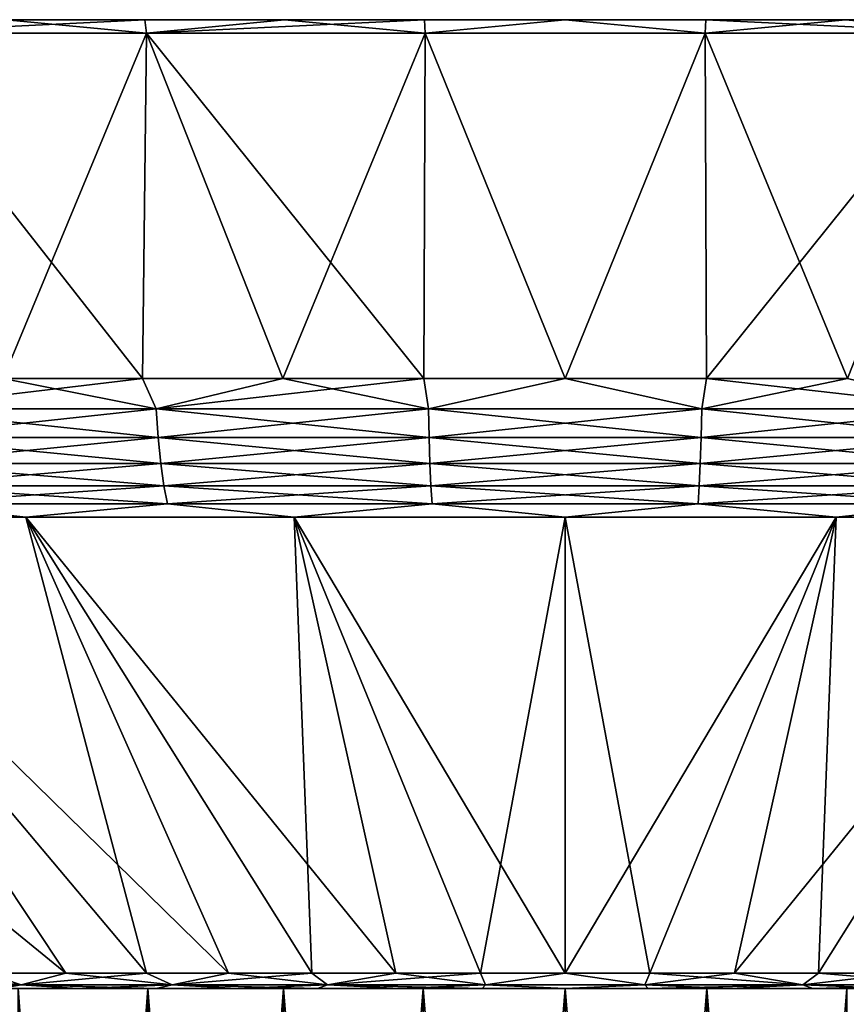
# Model space of a CAD drawing. Header units: metres. Extents: x -92 to 264, y -100 to 50.
# Tile 291 of 656: x 54 to 63, y 39 to 50. Entities that reach past the tile are written whole.
import ezdxf

# ---------------------------------------------------------------- set-up
doc = ezdxf.new("R2010")
doc.units = ezdxf.units.M
doc.layers.add('solid_21062050_01', color=7, linetype='CONTINUOUS')

msp = doc.modelspace()

# ---------------------------------------------------------------- linework, layer by layer
at = {"layer": 'solid_21062050_01'}
for points in [[(91.61116, 49.5, -1.553396), (28.388844, 49.5, -1.553396), (28.350693, 49.5)], [(91.649307, 49.5), (91.61116, 49.5, -1.553396), (28.350693, 49.5)], [(28.388844, 49.5, 1.553396), (91.649307, 49.5), (28.350693, 49.5)], [(91.496895, 49.5, -3.102191), (28.503105, 49.5, -3.102191), (28.388844, 49.5, -1.553396)], [(91.61116, 49.5, -1.553396), (91.496895, 49.5, -3.102191), (28.388844, 49.5, -1.553396)], [(28.388844, 49.5, 1.553396), (91.61116, 49.5, 1.553396), (91.649307, 49.5)], [(28.388844, 49.5, 1.553396), (28.503105, 49.5, 3.102191), (91.61116, 49.5, 1.553396)], [(91.306778, 49.5, -4.643701), (28.693224, 49.5, -4.643701), (28.503105, 49.5, -3.102191)], [(91.496895, 49.5, -3.102191), (91.306778, 49.5, -4.643701), (28.503105, 49.5, -3.102191)], [(28.503105, 49.5, 3.102191), (91.496895, 49.5, 3.102191), (91.61116, 49.5, 1.553396)], [(28.503105, 49.5, 3.102191), (28.693224, 49.5, 4.643701), (91.496895, 49.5, 3.102191)], [(91.041183, 49.5, -6.174417), (28.958813, 49.5, -6.174417), (28.693224, 49.5, -4.643701)], [(91.306778, 49.5, -4.643701), (91.041183, 49.5, -6.174417), (28.693224, 49.5, -4.643701)], [(28.693224, 49.5, 4.643701), (91.306778, 49.5, 4.643701), (91.496895, 49.5, 3.102191)], [(28.693224, 49.5, 4.643701), (28.958813, 49.5, 6.174417), (91.306778, 49.5, 4.643701)], [(90.700752, 49.5, -7.690368), (29.299246, 49.5, -7.690368), (28.958813, 49.5, -6.174417)], [(91.041183, 49.5, -6.174417), (90.700752, 49.5, -7.690368), (28.958813, 49.5, -6.174417)], [(28.958813, 49.5, 6.174417), (91.041183, 49.5, 6.174417), (91.306778, 49.5, 4.643701)], [(28.958813, 49.5, 6.174417), (29.299246, 49.5, 7.690368), (91.041183, 49.5, 6.174417)], [(90.286476, 49.5, -9.187353), (29.713526, 49.5, -9.187353), (29.299246, 49.5, -7.690368)], [(90.700752, 49.5, -7.690368), (90.286476, 49.5, -9.187353), (29.299246, 49.5, -7.690368)], [(29.299246, 49.5, 7.690368), (90.700752, 49.5, 7.690368), (91.041183, 49.5, 6.174417)], [(29.299246, 49.5, 7.690368), (29.713526, 49.5, 9.187353), (90.700752, 49.5, 7.690368)], [(89.799278, 49.5, -10.66214), (30.200722, 49.5, -10.66214), (29.713526, 49.5, -9.187353)], [(90.286476, 49.5, -9.187353), (89.799278, 49.5, -10.66214), (29.713526, 49.5, -9.187353)], [(29.713526, 49.5, 9.187353), (90.286476, 49.5, 9.187353), (90.700752, 49.5, 7.690368)], [(29.713526, 49.5, 9.187353), (30.200722, 49.5, 10.66214), (90.286476, 49.5, 9.187353)], [(89.240181, 49.5, -12.11158), (30.759817, 49.5, -12.11158), (30.200722, 49.5, -10.66214)], [(89.799278, 49.5, -10.66214), (89.240181, 49.5, -12.11158), (30.200722, 49.5, -10.66214)], [(30.200722, 49.5, 10.66214), (89.799278, 49.5, 10.66214), (90.286476, 49.5, 9.187353)], [(30.200722, 49.5, 10.66214), (30.759817, 49.5, 12.11158), (89.799278, 49.5, 10.66214)], [(88.610535, 49.5, -13.53201), (31.389465, 49.5, -13.53201), (30.759817, 49.5, -12.11158)], [(89.240181, 49.5, -12.11158), (88.610535, 49.5, -13.53201), (30.759817, 49.5, -12.11158)], [(30.759817, 49.5, 12.11158), (89.240181, 49.5, 12.11158), (89.799278, 49.5, 10.66214)], [(30.759817, 49.5, 12.11158), (31.389465, 49.5, 13.53201), (89.240181, 49.5, 12.11158)], [(87.912155, 49.5, -14.919439), (32.087849, 49.5, -14.919439), (31.389465, 49.5, -13.53201)], [(88.610535, 49.5, -13.53201), (87.912155, 49.5, -14.919439), (31.389465, 49.5, -13.53201)], [(31.389465, 49.5, 13.53201), (88.610535, 49.5, 13.53201), (89.240181, 49.5, 12.11158)], [(31.389465, 49.5, 13.53201), (32.087849, 49.5, 14.919439), (88.610535, 49.5, 13.53201)], [(87.146599, 49.5, -16.270844), (32.853401, 49.5, -16.270844), (32.087849, 49.5, -14.919439)], [(87.912155, 49.5, -14.919439), (87.146599, 49.5, -16.270844), (32.087849, 49.5, -14.919439)], [(32.087849, 49.5, 14.919439), (87.912155, 49.5, 14.919439), (88.610535, 49.5, 13.53201)], [(32.087849, 49.5, 14.919439), (32.853401, 49.5, 16.270844), (87.912155, 49.5, 14.919439)], [(86.315498, 49.5, -17.583323), (33.684502, 49.5, -17.583323), (32.853401, 49.5, -16.270844)], [(87.146599, 49.5, -16.270844), (86.315498, 49.5, -17.583323), (32.853401, 49.5, -16.270844)], [(32.853401, 49.5, 16.270844), (87.146599, 49.5, 16.270844), (87.912155, 49.5, 14.919439)], [(32.853401, 49.5, 16.270844), (33.684502, 49.5, 17.583323), (87.146599, 49.5, 16.270844)], [(85.420837, 49.5, -18.853619), (34.579159, 49.5, -18.853619), (33.684502, 49.5, -17.583323)], [(86.315498, 49.5, -17.583323), (85.420837, 49.5, -18.853619), (33.684502, 49.5, -17.583323)], [(33.684502, 49.5, 17.583323), (86.315498, 49.5, 17.583323), (87.146599, 49.5, 16.270844)], [(33.684502, 49.5, 17.583323), (34.579159, 49.5, 18.853619), (86.315498, 49.5, 17.583323)], [(84.465179, 49.5, -20.078167), (35.534817, 49.5, -20.078167), (34.579159, 49.5, -18.853619)], [(85.420837, 49.5, -18.853619), (84.465179, 49.5, -20.078167), (34.579159, 49.5, -18.853619)], [(34.579159, 49.5, 18.853619), (85.420837, 49.5, 18.853619), (86.315498, 49.5, 17.583323)], [(34.579159, 49.5, 18.853619), (35.534817, 49.5, 20.078167), (85.420837, 49.5, 18.853619)], [(83.450676, 49.5, -21.254269), (36.54932, 49.5, -21.254269), (35.534817, 49.5, -20.078167)], [(84.465179, 49.5, -20.078167), (83.450676, 49.5, -21.254269), (35.534817, 49.5, -20.078167)], [(35.534817, 49.5, 20.078167), (84.465179, 49.5, 20.078167), (85.420837, 49.5, 18.853619)], [(35.534817, 49.5, 20.078167), (36.54932, 49.5, 21.254269), (84.465179, 49.5, 20.078167)], [(82.379517, 49.5, -22.379364), (37.620483, 49.5, -22.379364), (36.54932, 49.5, -21.254269)], [(83.450676, 49.5, -21.254269), (82.379517, 49.5, -22.379364), (36.54932, 49.5, -21.254269)], [(36.54932, 49.5, 21.254269), (83.450676, 49.5, 21.254269), (84.465179, 49.5, 20.078167)], [(36.54932, 49.5, 21.254269), (37.620483, 49.5, 22.379364), (83.450676, 49.5, 21.254269)], [(81.25425, 49.5, -23.450691), (38.74575, 49.5, -23.450691), (37.620483, 49.5, -22.379364)], [(82.379517, 49.5, -22.379364), (81.25425, 49.5, -23.450691), (37.620483, 49.5, -22.379364)], [(37.620483, 49.5, 22.379364), (82.379517, 49.5, 22.379364), (83.450676, 49.5, 21.254269)], [(37.620483, 49.5, 22.379364), (38.74575, 49.5, 23.450691), (82.379517, 49.5, 22.379364)], [(80.078033, 49.5, -24.465288), (39.921963, 49.5, -24.465288), (38.74575, 49.5, -23.450691)], [(81.25425, 49.5, -23.450691), (80.078033, 49.5, -24.465288), (38.74575, 49.5, -23.450691)], [(38.74575, 49.5, 23.450691), (81.25425, 49.5, 23.450691), (82.379517, 49.5, 22.379364)], [(38.74575, 49.5, 23.450691), (39.921963, 49.5, 24.465288), (81.25425, 49.5, 23.450691)], [(78.853554, 49.5, -25.420895), (41.146446, 49.5, -25.420895), (39.921963, 49.5, -24.465288)], [(80.078033, 49.5, -24.465288), (78.853554, 49.5, -25.420895), (39.921963, 49.5, -24.465288)], [(39.921963, 49.5, 24.465288), (80.078033, 49.5, 24.465288), (81.25425, 49.5, 23.450691)], [(39.921963, 49.5, 24.465288), (41.146446, 49.5, 25.420895), (80.078033, 49.5, 24.465288)], [(77.583488, 49.5, -26.315386), (42.416512, 49.5, -26.315386), (41.146446, 49.5, -25.420895)], [(78.853554, 49.5, -25.420895), (77.583488, 49.5, -26.315386), (41.146446, 49.5, -25.420895)], [(41.146446, 49.5, 25.420895), (78.853554, 49.5, 25.420895), (80.078033, 49.5, 24.465288)], [(41.146446, 49.5, 25.420895), (42.416512, 49.5, 26.315386), (78.853554, 49.5, 25.420895)], [(76.270897, 49.5, -27.146566), (43.729103, 49.5, -27.146566), (42.416512, 49.5, -26.315386)], [(77.583488, 49.5, -26.315386), (76.270897, 49.5, -27.146566), (42.416512, 49.5, -26.315386)], [(42.416512, 49.5, 26.315386), (77.583488, 49.5, 26.315386), (78.853554, 49.5, 25.420895)], [(42.416512, 49.5, 26.315386), (43.729103, 49.5, 27.146566), (77.583488, 49.5, 26.315386)], [(74.919319, 49.5, -27.912212), (45.080681, 49.5, -27.912212), (43.729103, 49.5, -27.146566)], [(76.270897, 49.5, -27.146566), (74.919319, 49.5, -27.912212), (43.729103, 49.5, -27.146566)], [(43.729103, 49.5, 27.146566), (76.270897, 49.5, 27.146566), (77.583488, 49.5, 26.315386)], [(43.729103, 49.5, 27.146566), (45.080681, 49.5, 27.912212), (76.270897, 49.5, 27.146566)], [(73.531883, 49.5, -28.6106), (46.468113, 49.5, -28.6106), (45.080681, 49.5, -27.912212)], [(74.919319, 49.5, -27.912212), (73.531883, 49.5, -28.6106), (45.080681, 49.5, -27.912212)], [(45.080681, 49.5, 27.912212), (74.919319, 49.5, 27.912212), (76.270897, 49.5, 27.146566)], [(45.080681, 49.5, 27.912212), (46.468113, 49.5, 28.6106), (74.919319, 49.5, 27.912212)], [(72.111725, 49.5, -29.240122), (47.888271, 49.5, -29.240122), (46.468113, 49.5, -28.6106)], [(73.531883, 49.5, -28.6106), (72.111725, 49.5, -29.240122), (46.468113, 49.5, -28.6106)], [(46.468113, 49.5, 28.6106), (73.531883, 49.5, 28.6106), (74.919319, 49.5, 27.912212)], [(46.468113, 49.5, 28.6106), (47.888271, 49.5, 29.240122), (73.531883, 49.5, 28.6106)], [(70.66227, 49.5, -29.799232), (49.33773, 49.5, -29.799232), (47.888271, 49.5, -29.240122)], [(72.111725, 49.5, -29.240122), (70.66227, 49.5, -29.799232), (47.888271, 49.5, -29.240122)], [(47.888271, 49.5, 29.240122), (72.111725, 49.5, 29.240122), (73.531883, 49.5, 28.6106)], [(47.888271, 49.5, 29.240122), (49.33773, 49.5, 29.799232), (72.111725, 49.5, 29.240122)], [(69.187271, 49.5, -30.286493), (50.812729, 49.5, -30.286493), (49.33773, 49.5, -29.799232)], [(70.66227, 49.5, -29.799232), (69.187271, 49.5, -30.286493), (49.33773, 49.5, -29.799232)], [(49.33773, 49.5, 29.799232), (70.66227, 49.5, 29.799232), (72.111725, 49.5, 29.240122)], [(49.33773, 49.5, 29.799232), (50.812729, 49.5, 30.286493), (70.66227, 49.5, 29.799232)], [(67.690201, 49.5, -30.7008), (52.309799, 49.5, -30.7008), (50.812729, 49.5, -30.286493)], [(69.187271, 49.5, -30.286493), (67.690201, 49.5, -30.7008), (50.812729, 49.5, -30.286493)], [(50.812729, 49.5, 30.286493), (69.187271, 49.5, 30.286493), (70.66227, 49.5, 29.799232)], [(50.812729, 49.5, 30.286493), (52.309799, 49.5, 30.7008), (69.187271, 49.5, 30.286493)], [(66.174507, 49.5, -31.041168), (53.825493, 49.5, -31.041168), (52.309799, 49.5, -30.7008)], [(67.690201, 49.5, -30.7008), (66.174507, 49.5, -31.041168), (52.309799, 49.5, -30.7008)], [(52.309799, 49.5, 30.7008), (67.690201, 49.5, 30.7008), (69.187271, 49.5, 30.286493)], [(52.309799, 49.5, 30.7008), (53.825493, 49.5, 31.041168), (67.690201, 49.5, 30.7008)], [(52.33791, 49.349998, -31.583895), (53.825493, 49.5, -31.041168), (55.356121, 49.5, -31.306751)], [(55.374668, 49.349998, -32.169182), (52.33791, 49.349998, -31.583895), (55.356121, 49.5, -31.306751)], [(52.33791, 49.349998, 31.583895), (55.374668, 49.349998, 32.169182), (53.825493, 49.5, 31.041168)], [(64.643875, 49.5, -31.306751), (55.356121, 49.5, -31.306751), (53.825493, 49.5, -31.041168)], [(66.174507, 49.5, -31.041168), (64.643875, 49.5, -31.306751), (53.825493, 49.5, -31.041168)], [(53.825493, 49.5, 31.041168), (66.174507, 49.5, 31.041168), (67.690201, 49.5, 30.7008)], [(53.825493, 49.5, 31.041168), (55.356121, 49.5, 31.306751), (66.174507, 49.5, 31.041168)], [(55.374668, 49.349998, 32.169182), (55.356121, 49.5, 31.306751), (53.825493, 49.5, 31.041168)], [(63.102161, 49.5, -31.496891), (56.897839, 49.5, -31.496891), (55.356121, 49.5, -31.306751)], [(55.374668, 49.349998, -32.169182), (55.356121, 49.5, -31.306751), (56.897839, 49.5, -31.496891)], [(64.643875, 49.5, -31.306751), (63.102161, 49.5, -31.496891), (55.356121, 49.5, -31.306751)], [(55.356121, 49.5, 31.306751), (64.643875, 49.5, 31.306751), (66.174507, 49.5, 31.041168)], [(55.356121, 49.5, 31.306751), (56.897839, 49.5, 31.496891), (64.643875, 49.5, 31.306751)], [(55.374668, 49.349998, 32.169182), (56.897839, 49.5, 31.496891), (55.356121, 49.5, 31.306751)], [(55.374668, 49.349998, -32.169182), (56.897839, 49.5, -31.496891), (58.447006, 49.5, -31.611177)], [(58.45369, 49.349998, -32.463192), (55.374668, 49.349998, -32.169182), (58.447006, 49.5, -31.611177)], [(55.374668, 49.349998, 32.169182), (58.45369, 49.349998, 32.463192), (56.897839, 49.5, 31.496891)], [(61.552994, 49.5, -31.611177), (58.447006, 49.5, -31.611177), (56.897839, 49.5, -31.496891)], [(63.102161, 49.5, -31.496891), (61.552994, 49.5, -31.611177), (56.897839, 49.5, -31.496891)], [(56.897839, 49.5, 31.496891), (63.102161, 49.5, 31.496891), (64.643875, 49.5, 31.306751)], [(56.897839, 49.5, 31.496891), (58.447006, 49.5, 31.611177), (63.102161, 49.5, 31.496891)], [(58.45369, 49.349998, 32.463192), (58.447006, 49.5, 31.611177), (56.897839, 49.5, 31.496891)], [(61.552994, 49.5, -31.611177), (60, 49.5, -31.649307), (58.447006, 49.5, -31.611177)], [(58.45369, 49.349998, -32.463192), (58.447006, 49.5, -31.611177), (60, 49.5, -31.649307)], [(58.447006, 49.5, 31.611177), (61.552994, 49.5, 31.611177), (63.102161, 49.5, 31.496891)], [(58.447006, 49.5, 31.611177), (60, 49.5, 31.649307), (61.552994, 49.5, 31.611177)], [(58.45369, 49.349998, 32.463192), (60, 49.5, 31.649307), (58.447006, 49.5, 31.611177)], [(61.54631, 49.349998, -32.463192), (58.45369, 49.349998, -32.463192), (60, 49.5, -31.649307)], [(58.45369, 49.349998, 32.463192), (61.54631, 49.349998, 32.463192), (60, 49.5, 31.649307)], [(61.54631, 49.349998, -32.463192), (60, 49.5, -31.649307), (61.552994, 49.5, -31.611177)], [(61.54631, 49.349998, 32.463192), (61.552994, 49.5, 31.611177), (60, 49.5, 31.649307)], [(61.54631, 49.349998, -32.463192), (61.552994, 49.5, -31.611177), (63.102161, 49.5, -31.496891)], [(64.625336, 49.349998, -32.169182), (61.54631, 49.349998, -32.463192), (63.102161, 49.5, -31.496891)], [(61.54631, 49.349998, 32.463192), (64.625336, 49.349998, 32.169182), (61.552994, 49.5, 31.611177)], [(64.625336, 49.349998, 32.169182), (63.102161, 49.5, 31.496891), (61.552994, 49.5, 31.611177)], [(64.625336, 49.349998, -32.169182), (63.102161, 49.5, -31.496891), (64.643875, 49.5, -31.306751)], [(64.625336, 49.349998, 32.169182), (64.643875, 49.5, 31.306751), (63.102161, 49.5, 31.496891)], [(55.329906, 45.537159, 31.483206), (55.374668, 49.349998, 32.169182), (52.33791, 49.349998, 31.583895)], [(53.79073, 45.537159, 31.216133), (55.329906, 45.537159, 31.483206), (52.33791, 49.349998, 31.583895)], [(53.79073, 45.537159, -31.216133), (52.33791, 49.349998, -31.583895), (55.374668, 49.349998, -32.169182)], [(55.329906, 45.537159, -31.483206), (53.79073, 45.537159, -31.216133), (55.374668, 49.349998, -32.169182)], [(55.329906, 45.537159, 31.483206), (56.880337, 45.537159, 31.674435), (55.374668, 49.349998, 32.169182)], [(56.880337, 45.537159, -31.674433), (55.329906, 45.537159, -31.483206), (55.374668, 49.349998, -32.169182)], [(58.438286, 45.537159, 31.789354), (58.45369, 49.349998, 32.463192), (55.374668, 49.349998, 32.169182)], [(56.880337, 45.537159, 31.674435), (58.438286, 45.537159, 31.789354), (55.374668, 49.349998, 32.169182)], [(56.880337, 45.537159, -31.674433), (55.374668, 49.349998, -32.169182), (58.45369, 49.349998, -32.463192)], [(58.438286, 45.537159, -31.789354), (56.880337, 45.537159, -31.674433), (58.45369, 49.349998, -32.463192)], [(58.438286, 45.537159, 31.789354), (60, 45.537159, 31.827694), (58.45369, 49.349998, 32.463192)], [(60, 45.537159, -31.827694), (58.438286, 45.537159, -31.789354), (58.45369, 49.349998, -32.463192)], [(60, 45.537159, 31.827694), (61.54631, 49.349998, 32.463192), (58.45369, 49.349998, 32.463192)], [(60, 45.537159, -31.827694), (58.45369, 49.349998, -32.463192), (61.54631, 49.349998, -32.463192)], [(60, 45.537159, 31.827694), (61.561714, 45.537159, 31.789354), (61.54631, 49.349998, 32.463192)], [(61.561714, 45.537159, -31.789354), (60, 45.537159, -31.827694), (61.54631, 49.349998, -32.463192)], [(63.119663, 45.537159, 31.674433), (64.625336, 49.349998, 32.169182), (61.54631, 49.349998, 32.463192)], [(61.561714, 45.537159, 31.789354), (63.119663, 45.537159, 31.674433), (61.54631, 49.349998, 32.463192)], [(61.561714, 45.537159, -31.789354), (61.54631, 49.349998, -32.463192), (64.625336, 49.349998, -32.169182)], [(63.119663, 45.537159, -31.674435), (61.561714, 45.537159, -31.789354), (64.625336, 49.349998, -32.169182)], [(55.483219, 45.201725, 31.414894), (53.79073, 45.537159, 31.216133), (52.517498, 45.201725, 30.843298)], [(52.517498, 45.201725, -30.843298), (53.79073, 45.537159, -31.216133), (55.329906, 45.537159, -31.483206)], [(52.517498, 45.201725, -30.843298), (55.329906, 45.537159, -31.483206), (55.483219, 45.201725, -31.414894)], [(55.483219, 45.201725, 31.414894), (55.329906, 45.537159, 31.483206), (53.79073, 45.537159, 31.216133)], [(55.483219, 45.201725, 31.414894), (56.880337, 45.537159, 31.674435), (55.329906, 45.537159, 31.483206)], [(55.483219, 45.201725, -31.414894), (55.329906, 45.537159, -31.483206), (56.880337, 45.537159, -31.674433)], [(58.489849, 45.201725, 31.701992), (56.880337, 45.537159, 31.674435), (55.483219, 45.201725, 31.414894)], [(55.483219, 45.201725, -31.414894), (56.880337, 45.537159, -31.674433), (58.438286, 45.537159, -31.789354)], [(55.483219, 45.201725, -31.414894), (58.438286, 45.537159, -31.789354), (58.489849, 45.201725, -31.701992)], [(58.489849, 45.201725, 31.701992), (58.438286, 45.537159, 31.789354), (56.880337, 45.537159, 31.674435)], [(58.489849, 45.201725, 31.701992), (60, 45.537159, 31.827694), (58.438286, 45.537159, 31.789354)], [(58.489849, 45.201725, -31.701992), (58.438286, 45.537159, -31.789354), (60, 45.537159, -31.827694)], [(61.510151, 45.201725, 31.701992), (60, 45.537159, 31.827694), (58.489849, 45.201725, 31.701992)], [(58.489849, 45.201725, -31.701992), (60, 45.537159, -31.827694), (61.510151, 45.201725, -31.701992)], [(61.510151, 45.201725, 31.701992), (61.561714, 45.537159, 31.789354), (60, 45.537159, 31.827694)], [(61.510151, 45.201725, -31.701992), (60, 45.537159, -31.827694), (61.561714, 45.537159, -31.789354)], [(64.516777, 45.201725, 31.414894), (61.561714, 45.537159, 31.789354), (61.510151, 45.201725, 31.701992)], [(61.510151, 45.201725, -31.701992), (61.561714, 45.537159, -31.789354), (63.119663, 45.537159, -31.674435)], [(61.510151, 45.201725, -31.701992), (63.119663, 45.537159, -31.674435), (64.516777, 45.201725, -31.414894)], [(64.516777, 45.201725, 31.414894), (63.119663, 45.537159, 31.674433), (61.561714, 45.537159, 31.789354)], [(52.517498, 45.201725, -30.843298), (55.483219, 45.201725, -31.414894), (52.552223, 44.885361, -30.700161)], [(52.517498, 45.201725, 30.843298), (52.552223, 44.885361, 30.700161), (55.504181, 44.885361, 31.269104)], [(55.483219, 45.201725, 31.414894), (52.517498, 45.201725, 30.843298), (55.504181, 44.885361, 31.269104)], [(55.483219, 45.201725, -31.414894), (55.504181, 44.885361, -31.269104), (52.552223, 44.885361, -30.700161)], [(55.483219, 45.201725, -31.414894), (58.489849, 45.201725, -31.701992), (55.504181, 44.885361, -31.269104)], [(55.483219, 45.201725, 31.414894), (55.504181, 44.885361, 31.269104), (58.496857, 44.885361, 31.554871)], [(58.489849, 45.201725, 31.701992), (55.483219, 45.201725, 31.414894), (58.496857, 44.885361, 31.554871)], [(58.489849, 45.201725, -31.701992), (58.496857, 44.885361, -31.554871), (55.504181, 44.885361, -31.269104)], [(58.489849, 45.201725, -31.701992), (61.510151, 45.201725, -31.701992), (58.496857, 44.885361, -31.554871)], [(58.489849, 45.201725, 31.701992), (58.496857, 44.885361, 31.554871), (61.503143, 44.885361, 31.554871)], [(61.510151, 45.201725, 31.701992), (58.489849, 45.201725, 31.701992), (61.503143, 44.885361, 31.554871)], [(61.510151, 45.201725, -31.701992), (61.503143, 44.885361, -31.554871), (58.496857, 44.885361, -31.554871)], [(64.516777, 45.201725, -31.414894), (64.495819, 44.885361, -31.269104), (61.503143, 44.885361, -31.554871)], [(61.510151, 45.201725, -31.701992), (64.516777, 45.201725, -31.414894), (61.503143, 44.885361, -31.554871)], [(61.510151, 45.201725, 31.701992), (61.503143, 44.885361, 31.554871), (64.495819, 44.885361, 31.269104)], [(64.516777, 45.201725, 31.414894), (61.510151, 45.201725, 31.701992), (64.495819, 44.885361, 31.269104)], [(52.552223, 44.885361, -30.700161), (55.504181, 44.885361, -31.269104), (52.59938, 44.599415, -30.505762)], [(52.552223, 44.885361, 30.700161), (52.59938, 44.599415, 30.505762), (55.53265, 44.599415, 31.071104)], [(55.504181, 44.885361, 31.269104), (52.552223, 44.885361, 30.700161), (55.53265, 44.599415, 31.071104)], [(55.504181, 44.885361, -31.269104), (55.53265, 44.599415, -31.071104), (52.59938, 44.599415, -30.505762)], [(55.504181, 44.885361, -31.269104), (58.496857, 44.885361, -31.554871), (55.53265, 44.599415, -31.071104)], [(55.504181, 44.885361, 31.269104), (55.53265, 44.599415, 31.071104), (58.506374, 44.599415, 31.355061)], [(58.496857, 44.885361, 31.554871), (55.504181, 44.885361, 31.269104), (58.506374, 44.599415, 31.355061)], [(58.496857, 44.885361, -31.554871), (58.506374, 44.599415, -31.355061), (55.53265, 44.599415, -31.071104)], [(58.496857, 44.885361, -31.554871), (61.503143, 44.885361, -31.554871), (58.506374, 44.599415, -31.355061)], [(58.496857, 44.885361, 31.554871), (58.506374, 44.599415, 31.355061), (61.493626, 44.599415, 31.355061)], [(61.503143, 44.885361, 31.554871), (58.496857, 44.885361, 31.554871), (61.493626, 44.599415, 31.355061)], [(61.503143, 44.885361, -31.554871), (61.493626, 44.599415, -31.355061), (58.506374, 44.599415, -31.355061)], [(64.495819, 44.885361, -31.269104), (64.467354, 44.599415, -31.071104), (61.493626, 44.599415, -31.355061)], [(61.503143, 44.885361, -31.554871), (64.495819, 44.885361, -31.269104), (61.493626, 44.599415, -31.355061)], [(61.503143, 44.885361, 31.554871), (61.493626, 44.599415, 31.355061), (64.467354, 44.599415, 31.071104)], [(64.495819, 44.885361, 31.269104), (61.503143, 44.885361, 31.554871), (64.467354, 44.599415, 31.071104)], [(52.59938, 44.599415, -30.505762), (55.53265, 44.599415, -31.071104), (52.657543, 44.352589, -30.266022)], [(52.59938, 44.599415, 30.505762), (52.657543, 44.352589, 30.266022), (55.567757, 44.352589, 30.82692)], [(55.53265, 44.599415, 31.071104), (52.59938, 44.599415, 30.505762), (55.567757, 44.352589, 30.82692)], [(55.53265, 44.599415, -31.071104), (55.567757, 44.352589, -30.82692), (52.657543, 44.352589, -30.266022)], [(55.53265, 44.599415, -31.071104), (58.506374, 44.599415, -31.355061), (55.567757, 44.352589, -30.82692)], [(55.53265, 44.599415, 31.071104), (55.567757, 44.352589, 30.82692), (58.518112, 44.352589, 31.108644)], [(58.506374, 44.599415, 31.355061), (55.53265, 44.599415, 31.071104), (58.518112, 44.352589, 31.108644)], [(58.506374, 44.599415, -31.355061), (58.518112, 44.352589, -31.108644), (55.567757, 44.352589, -30.82692)], [(58.506374, 44.599415, -31.355061), (61.493626, 44.599415, -31.355061), (58.518112, 44.352589, -31.108644)], [(58.506374, 44.599415, 31.355061), (58.518112, 44.352589, 31.108644), (61.481888, 44.352589, 31.108644)], [(61.493626, 44.599415, 31.355061), (58.506374, 44.599415, 31.355061), (61.481888, 44.352589, 31.108644)], [(61.493626, 44.599415, -31.355061), (61.481888, 44.352589, -31.108644), (58.518112, 44.352589, -31.108644)], [(64.467354, 44.599415, -31.071104), (64.432243, 44.352589, -30.82692), (61.481888, 44.352589, -31.108644)], [(61.493626, 44.599415, -31.355061), (64.467354, 44.599415, -31.071104), (61.481888, 44.352589, -31.108644)], [(61.493626, 44.599415, 31.355061), (61.481888, 44.352589, 31.108644), (64.432243, 44.352589, 30.82692)], [(64.467354, 44.599415, 31.071104), (61.493626, 44.599415, 31.355061), (64.432243, 44.352589, 30.82692)], [(52.657543, 44.352589, -30.266022), (55.567757, 44.352589, -30.82692), (52.724934, 44.152405, -29.988237)], [(52.657543, 44.352589, 30.266022), (52.724934, 44.152405, 29.988237), (55.608437, 44.152405, 30.543987)], [(55.567757, 44.352589, 30.82692), (52.657543, 44.352589, 30.266022), (55.608437, 44.152405, 30.543987)], [(55.567757, 44.352589, -30.82692), (55.608437, 44.152405, -30.543987), (52.724934, 44.152405, -29.988237)], [(55.567757, 44.352589, -30.82692), (58.518112, 44.352589, -31.108644), (55.608437, 44.152405, -30.543987)], [(55.567757, 44.352589, 30.82692), (55.608437, 44.152405, 30.543987), (58.531715, 44.152405, 30.823126)], [(58.518112, 44.352589, 31.108644), (55.567757, 44.352589, 30.82692), (58.531715, 44.152405, 30.823126)], [(58.518112, 44.352589, -31.108644), (58.531715, 44.152405, -30.823126), (55.608437, 44.152405, -30.543987)], [(58.518112, 44.352589, -31.108644), (61.481888, 44.352589, -31.108644), (58.531715, 44.152405, -30.823126)], [(58.518112, 44.352589, 31.108644), (58.531715, 44.152405, 30.823126), (61.468285, 44.152405, 30.823126)], [(61.481888, 44.352589, 31.108644), (58.518112, 44.352589, 31.108644), (61.468285, 44.152405, 30.823126)], [(61.481888, 44.352589, -31.108644), (61.468285, 44.152405, -30.823126), (58.531715, 44.152405, -30.823126)], [(64.432243, 44.352589, -30.82692), (64.391563, 44.152405, -30.543987), (61.468285, 44.152405, -30.823126)], [(61.481888, 44.352589, -31.108644), (64.432243, 44.352589, -30.82692), (61.468285, 44.152405, -30.823126)], [(61.481888, 44.352589, 31.108644), (61.468285, 44.152405, 30.823126), (64.391563, 44.152405, 30.543987)], [(64.432243, 44.352589, 30.82692), (61.481888, 44.352589, 31.108644), (64.391563, 44.152405, 30.543987)], [(52.724934, 44.152405, -29.988237), (54.041515, 44.00507, -29.955257), (51.134068, 44.00507, -29.226978)], [(52.724934, 44.152405, 29.988237), (51.134087, 44.00507, 29.226982), (54.041531, 44.00507, 29.955261)], [(55.608437, 44.152405, 30.543987), (52.724934, 44.152405, 29.988237), (54.041531, 44.00507, 29.955261)], [(52.724934, 44.152405, -29.988237), (55.608437, 44.152405, -30.543987), (54.041515, 44.00507, -29.955257)], [(55.608437, 44.152405, -30.543987), (57.006332, 44.00507, -30.395048), (54.041515, 44.00507, -29.955257)], [(55.608437, 44.152405, 30.543987), (54.041531, 44.00507, 29.955261), (57.006351, 44.00507, 30.39505)], [(58.531715, 44.152405, 30.823126), (55.608437, 44.152405, 30.543987), (57.006351, 44.00507, 30.39505)], [(55.608437, 44.152405, -30.543987), (58.531715, 44.152405, -30.823126), (57.006332, 44.00507, -30.395048)], [(58.531715, 44.152405, -30.823126), (59.999992, 44.00507, -30.542118), (57.006332, 44.00507, -30.395048)], [(58.531715, 44.152405, 30.823126), (57.006351, 44.00507, 30.39505), (60.000008, 44.00507, 30.542118)], [(61.468285, 44.152405, 30.823126), (58.531715, 44.152405, 30.823126), (60.000008, 44.00507, 30.542118)], [(58.531715, 44.152405, -30.823126), (61.468285, 44.152405, -30.823126), (59.999992, 44.00507, -30.542118)], [(61.468285, 44.152405, -30.823126), (62.993649, 44.00507, -30.39505), (59.999992, 44.00507, -30.542118)], [(61.468285, 44.152405, 30.823126), (60.000008, 44.00507, 30.542118), (62.993668, 44.00507, 30.395048)], [(64.391563, 44.152405, 30.543987), (61.468285, 44.152405, 30.823126), (62.993668, 44.00507, 30.395048)], [(61.468285, 44.152405, -30.823126), (64.391563, 44.152405, -30.543987), (62.993649, 44.00507, -30.39505)], [(64.391563, 44.152405, -30.543987), (65.958466, 44.00507, -29.955261), (62.993649, 44.00507, -30.39505)], [(64.391563, 44.152405, 30.543987), (62.993668, 44.00507, 30.395048), (65.958488, 44.00507, 29.955257)], [(48.312027, 44.00507, 28.217234), (53.607193, 38.968861, 15.433643), (54.48262, 38.968861, 15.76781)], [(51.134087, 44.00507, 29.226982), (48.312027, 44.00507, 28.217234), (54.48262, 38.968861, 15.76781)], [(51.134068, 44.00507, -29.226978), (54.482609, 38.968861, -15.767807), (53.607182, 38.968861, -15.43364)], [(51.134068, 44.00507, -29.226978), (55.375397, 38.968861, -16.052364), (54.482609, 38.968861, -15.767807)], [(51.134068, 44.00507, -29.226978), (54.041515, 44.00507, -29.955257), (55.375397, 38.968861, -16.052364)], [(51.134087, 44.00507, 29.226982), (55.375404, 38.968861, 16.052366), (56.282742, 38.968861, 16.286415)], [(54.041531, 44.00507, 29.955261), (51.134087, 44.00507, 29.226982), (56.282742, 38.968861, 16.286415)], [(51.134087, 44.00507, 29.226982), (54.48262, 38.968861, 15.76781), (55.375404, 38.968861, 16.052366)], [(54.041515, 44.00507, -29.955257), (56.282734, 38.968861, -16.286413), (55.375397, 38.968861, -16.052364)], [(54.041515, 44.00507, -29.955257), (57.201767, 38.968861, -16.469221), (56.282734, 38.968861, -16.286413)], [(54.041515, 44.00507, -29.955257), (57.006332, 44.00507, -30.395048), (57.201767, 38.968861, -16.469221)], [(54.041531, 44.00507, 29.955261), (57.201775, 38.968861, 16.469223), (58.129612, 38.968861, 16.60021)], [(57.006351, 44.00507, 30.39505), (54.041531, 44.00507, 29.955261), (58.129612, 38.968861, 16.60021)], [(54.041531, 44.00507, 29.955261), (56.282742, 38.968861, 16.286415), (57.201775, 38.968861, 16.469223)], [(57.006332, 44.00507, -30.395048), (58.129604, 38.968861, -16.60021), (57.201767, 38.968861, -16.469221)], [(57.006332, 44.00507, -30.395048), (59.063324, 38.968861, -16.678968), (58.129604, 38.968861, -16.60021)], [(57.006332, 44.00507, -30.395048), (59.999992, 44.00507, -30.542118), (59.063324, 38.968861, -16.678968)], [(57.006351, 44.00507, 30.39505), (59.063335, 38.968861, 16.678968), (60.000004, 38.968861, 16.705248)], [(60.000008, 44.00507, 30.542118), (57.006351, 44.00507, 30.39505), (60.000004, 38.968861, 16.705248)], [(57.006351, 44.00507, 30.39505), (58.129612, 38.968861, 16.60021), (59.063335, 38.968861, 16.678968)], [(59.999992, 44.00507, -30.542118), (59.999996, 38.968861, -16.705248), (59.063324, 38.968861, -16.678968)], [(59.999992, 44.00507, -30.542118), (62.993649, 44.00507, -30.39505), (59.999996, 38.968861, -16.705248)], [(62.993649, 44.00507, -30.39505), (60.936665, 38.968861, -16.678968), (59.999996, 38.968861, -16.705248)], [(60.000008, 44.00507, 30.542118), (60.000004, 38.968861, 16.705248), (60.936676, 38.968861, 16.678968)], [(62.993668, 44.00507, 30.395048), (60.000008, 44.00507, 30.542118), (60.936676, 38.968861, 16.678968)], [(62.993649, 44.00507, -30.39505), (61.870388, 38.968861, -16.60021), (60.936665, 38.968861, -16.678968)], [(62.993668, 44.00507, 30.395048), (60.936676, 38.968861, 16.678968), (61.870396, 38.968861, 16.60021)], [(65.958466, 44.00507, -29.955261), (62.798225, 38.968861, -16.469223), (61.870388, 38.968861, -16.60021)], [(62.993649, 44.00507, -30.39505), (65.958466, 44.00507, -29.955261), (61.870388, 38.968861, -16.60021)], [(62.993668, 44.00507, 30.395048), (61.870396, 38.968861, 16.60021), (62.798233, 38.968861, 16.469221)], [(65.958466, 44.00507, -29.955261), (63.717258, 38.968861, -16.286415), (62.798225, 38.968861, -16.469223)], [(65.958488, 44.00507, 29.955257), (62.798233, 38.968861, 16.469221), (63.717266, 38.968861, 16.286413)], [(65.958488, 44.00507, 29.955257), (62.993668, 44.00507, 30.395048), (62.798233, 38.968861, 16.469221)], [(53.991249, 38.842537, 15.080829), (52.751881, 38.968861, 15.050917), (52.395947, 38.842537, 14.342764)], [(52.395947, 38.842537, -14.342764), (53.607182, 38.968861, -15.43364), (53.991249, 38.842537, -15.080829)], [(53.991249, 38.842537, 15.080829), (53.607193, 38.968861, 15.433643), (52.751881, 38.968861, 15.050917)], [(53.991249, 38.842537, -15.080829), (53.607182, 38.968861, -15.43364), (54.482609, 38.968861, -15.767807)], [(53.991249, 38.842537, 15.080829), (54.48262, 38.968861, 15.76781), (53.607193, 38.968861, 15.433643)], [(55.656998, 38.842537, 15.642085), (54.48262, 38.968861, 15.76781), (53.991249, 38.842537, 15.080829)], [(53.991249, 38.842537, -15.080829), (54.482609, 38.968861, -15.767807), (55.375397, 38.968861, -16.052364)], [(53.991249, 38.842537, -15.080829), (55.375397, 38.968861, -16.052364), (55.656998, 38.842537, -15.642085)], [(55.656998, 38.842537, 15.642085), (55.375404, 38.968861, 16.052366), (54.48262, 38.968861, 15.76781)], [(55.656998, 38.842537, -15.642085), (55.375397, 38.968861, -16.052364), (56.282734, 38.968861, -16.286413)], [(55.656998, 38.842537, 15.642085), (56.282742, 38.968861, 16.286415), (55.375404, 38.968861, 16.052366)], [(57.373661, 38.842537, 16.019951), (56.282742, 38.968861, 16.286415), (55.656998, 38.842537, 15.642085)], [(55.656998, 38.842537, -15.642085), (56.282734, 38.968861, -16.286413), (57.201767, 38.968861, -16.469221)], [(55.656998, 38.842537, -15.642085), (57.201767, 38.968861, -16.469221), (57.373661, 38.842537, -16.019951)], [(57.373661, 38.842537, 16.019951), (57.201775, 38.968861, 16.469223), (56.282742, 38.968861, 16.286415)], [(57.373661, 38.842537, -16.019951), (57.201767, 38.968861, -16.469221), (58.129604, 38.968861, -16.60021)], [(57.373661, 38.842537, 16.019951), (58.129612, 38.968861, 16.60021), (57.201775, 38.968861, 16.469223)], [(59.12112, 38.842537, 16.209999), (58.129612, 38.968861, 16.60021), (57.373661, 38.842537, 16.019951)], [(57.373661, 38.842537, -16.019951), (58.129604, 38.968861, -16.60021), (59.063324, 38.968861, -16.678968)], [(57.373661, 38.842537, -16.019951), (59.063324, 38.968861, -16.678968), (59.12112, 38.842537, -16.209999)], [(59.12112, 38.842537, 16.209999), (59.063335, 38.968861, 16.678968), (58.129612, 38.968861, 16.60021)], [(59.12112, 38.842537, -16.209999), (59.063324, 38.968861, -16.678968), (59.999996, 38.968861, -16.705248)], [(59.12112, 38.842537, 16.209999), (60.000004, 38.968861, 16.705248), (59.063335, 38.968861, 16.678968)], [(60.87888, 38.842537, 16.209999), (60.000004, 38.968861, 16.705248), (59.12112, 38.842537, 16.209999)], [(59.12112, 38.842537, -16.209999), (59.999996, 38.968861, -16.705248), (60.87888, 38.842537, -16.209999)], [(60.87888, 38.842537, -16.209999), (59.999996, 38.968861, -16.705248), (60.936665, 38.968861, -16.678968)], [(60.87888, 38.842537, 16.209999), (60.936676, 38.968861, 16.678968), (60.000004, 38.968861, 16.705248)], [(62.626339, 38.842537, 16.019951), (60.936676, 38.968861, 16.678968), (60.87888, 38.842537, 16.209999)], [(60.87888, 38.842537, -16.209999), (60.936665, 38.968861, -16.678968), (61.870388, 38.968861, -16.60021)], [(60.87888, 38.842537, -16.209999), (61.870388, 38.968861, -16.60021), (62.626339, 38.842537, -16.019951)], [(62.626339, 38.842537, 16.019951), (61.870396, 38.968861, 16.60021), (60.936676, 38.968861, 16.678968)], [(62.626339, 38.842537, -16.019951), (61.870388, 38.968861, -16.60021), (62.798225, 38.968861, -16.469223)], [(62.626339, 38.842537, 16.019951), (62.798233, 38.968861, 16.469221), (61.870396, 38.968861, 16.60021)], [(64.343002, 38.842537, 15.642085), (62.798233, 38.968861, 16.469221), (62.626339, 38.842537, 16.019951)], [(62.626339, 38.842537, -16.019951), (62.798225, 38.968861, -16.469223), (63.717258, 38.968861, -16.286415)], [(62.626339, 38.842537, -16.019951), (63.717258, 38.968861, -16.286415), (64.343002, 38.842537, -15.642085)], [(64.343002, 38.842537, 15.642085), (63.717266, 38.968861, 16.286413), (62.798233, 38.968861, 16.469221)], [(52.395947, 38.842537, -14.342764), (53.991249, 38.842537, -15.080829), (52.930775, 38.799999, -14.071697)], [(53.991249, 38.842537, 15.080829), (52.395947, 38.842537, 14.342764), (53.761406, 38.799999, 14.45913)], [(53.991249, 38.842537, -15.080829), (53.761314, 38.799999, -14.459091), (52.930775, 38.799999, -14.071697)], [(53.991249, 38.842537, -15.080829), (54.612724, 38.799999, -14.797416), (53.761314, 38.799999, -14.459091)], [(53.991249, 38.842537, 15.080829), (53.761406, 38.799999, 14.45913), (54.612816, 38.799999, 14.797449)], [(53.991249, 38.842537, -15.080829), (55.656998, 38.842537, -15.642085), (54.612724, 38.799999, -14.797416)], [(53.991249, 38.842537, 15.080829), (54.612816, 38.799999, 14.797449), (55.482407, 38.799999, 15.085678)], [(55.656998, 38.842537, 15.642085), (53.991249, 38.842537, 15.080829), (55.482407, 38.799999, 15.085678)], [(55.656998, 38.842537, -15.642085), (55.482311, 38.799999, -15.08565), (54.612724, 38.799999, -14.797416)], [(55.656998, 38.842537, -15.642085), (56.36739, 38.799999, -15.322885), (55.482311, 38.799999, -15.08565)], [(55.656998, 38.842537, 15.642085), (55.482407, 38.799999, 15.085678), (56.367485, 38.799999, 15.322907)], [(55.656998, 38.842537, -15.642085), (57.373661, 38.842537, -16.019951), (56.36739, 38.799999, -15.322885)], [(55.656998, 38.842537, 15.642085), (56.367485, 38.799999, 15.322907), (57.264961, 38.799999, 15.508257)], [(57.373661, 38.842537, 16.019951), (55.656998, 38.842537, 15.642085), (57.264961, 38.799999, 15.508257)], [(57.373661, 38.842537, -16.019951), (57.264866, 38.799999, -15.50824), (56.36739, 38.799999, -15.322885)], [(57.373661, 38.842537, -16.019951), (58.171333, 38.799999, -15.641042), (57.264866, 38.799999, -15.50824)], [(57.373661, 38.842537, 16.019951), (57.264961, 38.799999, 15.508257), (58.171429, 38.799999, 15.641053)], [(57.373661, 38.842537, -16.019951), (59.12112, 38.842537, -16.209999), (58.171333, 38.799999, -15.641042)], [(57.373661, 38.842537, 16.019951), (58.171429, 38.799999, 15.641053), (59.084064, 38.799999, 15.720924)], [(59.12112, 38.842537, 16.209999), (57.373661, 38.842537, 16.019951), (59.084064, 38.799999, 15.720924)], [(59.12112, 38.842537, -16.209999), (59.083969, 38.799999, -15.720919), (58.171333, 38.799999, -15.641042)], [(59.12112, 38.842537, -16.209999), (59.99995, 38.799999, -15.747592), (59.083969, 38.799999, -15.720919)], [(59.12112, 38.842537, 16.209999), (59.084064, 38.799999, 15.720924), (60.00005, 38.799999, 15.747592)], [(59.12112, 38.842537, -16.209999), (60.87888, 38.842537, -16.209999), (59.99995, 38.799999, -15.747592)], [(60.87888, 38.842537, 16.209999), (59.12112, 38.842537, 16.209999), (60.00005, 38.799999, 15.747592)], [(60.87888, 38.842537, -16.209999), (60.915936, 38.799999, -15.720924), (59.99995, 38.799999, -15.747592)], [(60.87888, 38.842537, 16.209999), (60.00005, 38.799999, 15.747592), (60.916031, 38.799999, 15.720919)], [(60.87888, 38.842537, -16.209999), (62.626339, 38.842537, -16.019951), (60.915936, 38.799999, -15.720924)], [(60.87888, 38.842537, 16.209999), (60.916031, 38.799999, 15.720919), (61.828667, 38.799999, 15.641042)], [(62.626339, 38.842537, 16.019951), (60.87888, 38.842537, 16.209999), (61.828667, 38.799999, 15.641042)], [(62.626339, 38.842537, -16.019951), (61.828571, 38.799999, -15.641053), (60.915936, 38.799999, -15.720924)], [(62.626339, 38.842537, -16.019951), (62.735039, 38.799999, -15.508257), (61.828571, 38.799999, -15.641053)], [(62.626339, 38.842537, 16.019951), (61.828667, 38.799999, 15.641042), (62.735134, 38.799999, 15.50824)], [(62.626339, 38.842537, -16.019951), (64.343002, 38.842537, -15.642085), (62.735039, 38.799999, -15.508257)], [(62.626339, 38.842537, 16.019951), (62.735134, 38.799999, 15.50824), (63.63261, 38.799999, 15.322885)], [(64.343002, 38.842537, 15.642085), (62.626339, 38.842537, 16.019951), (63.63261, 38.799999, 15.322885)], [(64.343002, 38.842537, -15.642085), (63.632515, 38.799999, -15.322907), (62.735039, 38.799999, -15.508257)], [(49.87545, 38.799999, -12.061513), (55.390205, 38.799999, -12.155223), (53.958504, 38.799999, -11.510874)], [(49.87545, 38.799999, -12.061513), (50.594261, 38.799999, -12.630069), (55.390205, 38.799999, -12.155223)], [(49.875526, 38.799999, 12.061576), (53.958504, 38.799999, 11.510874), (55.390205, 38.799999, 12.155223)], [(49.875526, 38.799999, 12.061576), (55.390205, 38.799999, 12.155223), (56.888824, 38.799999, 12.622225)], [(50.594341, 38.799999, 12.630127), (49.875526, 38.799999, 12.061576), (56.888824, 38.799999, 12.622225)], [(50.594261, 38.799999, -12.630069), (58.433048, 38.799999, -12.905204), (56.888824, 38.799999, -12.622225)], [(50.594261, 38.799999, -12.630069), (51.3447, 38.799999, -13.155684), (58.433048, 38.799999, -12.905204)], [(50.594261, 38.799999, -12.630069), (56.888824, 38.799999, -12.622225), (55.390205, 38.799999, -12.155223)], [(50.594341, 38.799999, 12.630127), (56.888824, 38.799999, 12.622225), (58.433048, 38.799999, 12.905204)], [(50.594341, 38.799999, 12.630127), (58.433048, 38.799999, 12.905204), (60, 38.799999, 13)], [(51.34478, 38.799999, 13.155738), (50.594341, 38.799999, 12.630127), (60, 38.799999, 13)], [(51.3447, 38.799999, -13.155684), (60, 38.799999, -13), (58.433048, 38.799999, -12.905204)], [(51.3447, 38.799999, -13.155684), (68.65522, 38.799999, -13.155738), (60, 38.799999, -13)], [(51.3447, 38.799999, -13.155684), (52.124336, 38.799999, -13.636724), (68.65522, 38.799999, -13.155738)], [(68.655304, 38.799999, 13.155684), (51.34478, 38.799999, 13.155738), (60, 38.799999, 13)], [(67.875664, 38.799999, 13.636724), (52.12442, 38.799999, 13.636773), (51.34478, 38.799999, 13.155738)], [(68.655304, 38.799999, 13.155684), (67.875664, 38.799999, 13.636724), (51.34478, 38.799999, 13.155738)], [(52.124336, 38.799999, -13.636724), (67.87558, 38.799999, -13.636773), (68.65522, 38.799999, -13.155738)], [(52.124336, 38.799999, -13.636724), (52.930775, 38.799999, -14.071697), (67.87558, 38.799999, -13.636773)], [(67.069229, 38.799999, 14.071697), (52.930862, 38.799999, 14.071741), (52.12442, 38.799999, 13.636773)], [(67.875664, 38.799999, 13.636724), (67.069229, 38.799999, 14.071697), (52.12442, 38.799999, 13.636773)], [(52.930775, 38.799999, -14.071697), (67.069138, 38.799999, -14.071741), (67.87558, 38.799999, -13.636773)], [(52.930775, 38.799999, -14.071697), (53.761314, 38.799999, -14.459091), (67.069138, 38.799999, -14.071741)], [(66.238686, 38.799999, 14.459091), (53.761406, 38.799999, 14.45913), (52.930862, 38.799999, 14.071741)], [(67.069229, 38.799999, 14.071697), (66.238686, 38.799999, 14.459091), (52.930862, 38.799999, 14.071741)], [(53.761314, 38.799999, -14.459091), (66.238594, 38.799999, -14.45913), (67.069138, 38.799999, -14.071741)], [(53.761314, 38.799999, -14.459091), (54.612724, 38.799999, -14.797416), (66.238594, 38.799999, -14.45913)], [(65.387276, 38.799999, 14.797416), (54.612816, 38.799999, 14.797449), (53.761406, 38.799999, 14.45913)], [(66.238686, 38.799999, 14.459091), (65.387276, 38.799999, 14.797416), (53.761406, 38.799999, 14.45913)], [(53.958504, 38.799999, -11.510874), (55.390205, 38.799999, -12.155223), (53.958607, 19.5, -11.510932)], [(53.958504, 38.799999, 11.510874), (53.958607, 19.5, 11.510932), (55.390144, 19.5, 12.155213)], [(55.390205, 38.799999, 12.155223), (53.958504, 38.799999, 11.510874), (55.390144, 19.5, 12.155213)], [(55.390205, 38.799999, -12.155223), (55.390144, 19.5, -12.155213), (53.958607, 19.5, -11.510932)], [(54.612724, 38.799999, -14.797416), (65.387184, 38.799999, -14.797449), (66.238594, 38.799999, -14.45913)], [(54.612724, 38.799999, -14.797416), (55.482311, 38.799999, -15.08565), (65.387184, 38.799999, -14.797449)], [(64.517685, 38.799999, 15.08565), (55.482407, 38.799999, 15.085678), (54.612816, 38.799999, 14.797449)], [(65.387276, 38.799999, 14.797416), (64.517685, 38.799999, 15.08565), (54.612816, 38.799999, 14.797449)], [(56.888824, 38.799999, -12.622225), (56.888901, 19.5, -12.622245), (55.390144, 19.5, -12.155213)], [(55.390205, 38.799999, -12.155223), (56.888824, 38.799999, -12.622225), (55.390144, 19.5, -12.155213)], [(55.390205, 38.799999, 12.155223), (55.390144, 19.5, 12.155213), (56.888901, 19.5, 12.622245)], [(56.888824, 38.799999, 12.622225), (55.390205, 38.799999, 12.155223), (56.888901, 19.5, 12.622245)], [(55.482311, 38.799999, -15.08565), (64.517593, 38.799999, -15.085678), (65.387184, 38.799999, -14.797449)], [(55.482311, 38.799999, -15.08565), (56.36739, 38.799999, -15.322885), (64.517593, 38.799999, -15.085678)], [(63.63261, 38.799999, 15.322885), (56.367485, 38.799999, 15.322907), (55.482407, 38.799999, 15.085678)], [(64.517685, 38.799999, 15.08565), (63.63261, 38.799999, 15.322885), (55.482407, 38.799999, 15.085678)], [(56.36739, 38.799999, -15.322885), (63.632515, 38.799999, -15.322907), (64.517593, 38.799999, -15.085678)], [(56.36739, 38.799999, -15.322885), (57.264866, 38.799999, -15.50824), (63.632515, 38.799999, -15.322907)], [(62.735134, 38.799999, 15.50824), (57.264961, 38.799999, 15.508257), (56.367485, 38.799999, 15.322907)], [(63.63261, 38.799999, 15.322885), (62.735134, 38.799999, 15.50824), (56.367485, 38.799999, 15.322907)], [(56.888824, 38.799999, -12.622225), (58.433048, 38.799999, -12.905204), (56.888901, 19.5, -12.622245)], [(56.888824, 38.799999, 12.622225), (56.888901, 19.5, 12.622245), (58.433025, 19.5, 12.905215)], [(58.433048, 38.799999, 12.905204), (56.888824, 38.799999, 12.622225), (58.433025, 19.5, 12.905215)], [(58.433048, 38.799999, -12.905204), (58.433025, 19.5, -12.905215), (56.888901, 19.5, -12.622245)], [(57.264866, 38.799999, -15.50824), (62.735039, 38.799999, -15.508257), (63.632515, 38.799999, -15.322907)], [(57.264866, 38.799999, -15.50824), (58.171333, 38.799999, -15.641042), (62.735039, 38.799999, -15.508257)], [(61.828667, 38.799999, 15.641042), (58.171429, 38.799999, 15.641053), (57.264961, 38.799999, 15.508257)], [(62.735134, 38.799999, 15.50824), (61.828667, 38.799999, 15.641042), (57.264961, 38.799999, 15.508257)], [(58.171333, 38.799999, -15.641042), (61.828571, 38.799999, -15.641053), (62.735039, 38.799999, -15.508257)], [(58.171333, 38.799999, -15.641042), (59.083969, 38.799999, -15.720919), (61.828571, 38.799999, -15.641053)], [(60.916031, 38.799999, 15.720919), (59.084064, 38.799999, 15.720924), (58.171429, 38.799999, 15.641053)], [(61.828667, 38.799999, 15.641042), (60.916031, 38.799999, 15.720919), (58.171429, 38.799999, 15.641053)], [(60, 38.799999, -13), (60, 19.5, -13), (58.433025, 19.5, -12.905215)], [(58.433048, 38.799999, -12.905204), (60, 38.799999, -13), (58.433025, 19.5, -12.905215)], [(58.433048, 38.799999, 12.905204), (58.433025, 19.5, 12.905215), (60, 19.5, 13)], [(60, 38.799999, 13), (58.433048, 38.799999, 12.905204), (60, 19.5, 13)], [(59.083969, 38.799999, -15.720919), (60.915936, 38.799999, -15.720924), (61.828571, 38.799999, -15.641053)], [(59.083969, 38.799999, -15.720919), (59.99995, 38.799999, -15.747592), (60.915936, 38.799999, -15.720924)], [(60.916031, 38.799999, 15.720919), (60.00005, 38.799999, 15.747592), (59.084064, 38.799999, 15.720924)], [(61.566952, 38.799999, -12.905204), (61.566975, 19.5, -12.905215), (60, 19.5, -13)], [(60, 38.799999, -13), (61.566952, 38.799999, -12.905204), (60, 19.5, -13)], [(69.405663, 38.799999, -12.630127), (61.566952, 38.799999, -12.905204), (60, 38.799999, -13)], [(68.65522, 38.799999, -13.155738), (69.405663, 38.799999, -12.630127), (60, 38.799999, -13)], [(60, 38.799999, 13), (60, 19.5, 13), (61.566975, 19.5, 12.905215)], [(61.566952, 38.799999, 12.905204), (60, 38.799999, 13), (61.566975, 19.5, 12.905215)], [(68.655304, 38.799999, 13.155684), (60, 38.799999, 13), (61.566952, 38.799999, 12.905204)], [(61.566952, 38.799999, -12.905204), (63.111176, 38.799999, -12.622225), (61.566975, 19.5, -12.905215)], [(69.405663, 38.799999, -12.630127), (63.111176, 38.799999, -12.622225), (61.566952, 38.799999, -12.905204)], [(61.566952, 38.799999, 12.905204), (61.566975, 19.5, 12.905215), (63.111099, 19.5, 12.622245)], [(63.111176, 38.799999, 12.622225), (61.566952, 38.799999, 12.905204), (63.111099, 19.5, 12.622245)], [(69.405739, 38.799999, 12.630069), (61.566952, 38.799999, 12.905204), (63.111176, 38.799999, 12.622225)], [(69.405739, 38.799999, 12.630069), (68.655304, 38.799999, 13.155684), (61.566952, 38.799999, 12.905204)], [(63.111176, 38.799999, -12.622225), (63.111099, 19.5, -12.622245), (61.566975, 19.5, -12.905215)]]:
    msp.add_3dface(points, dxfattribs=at)

doc.saveas('drawing.dxf')
